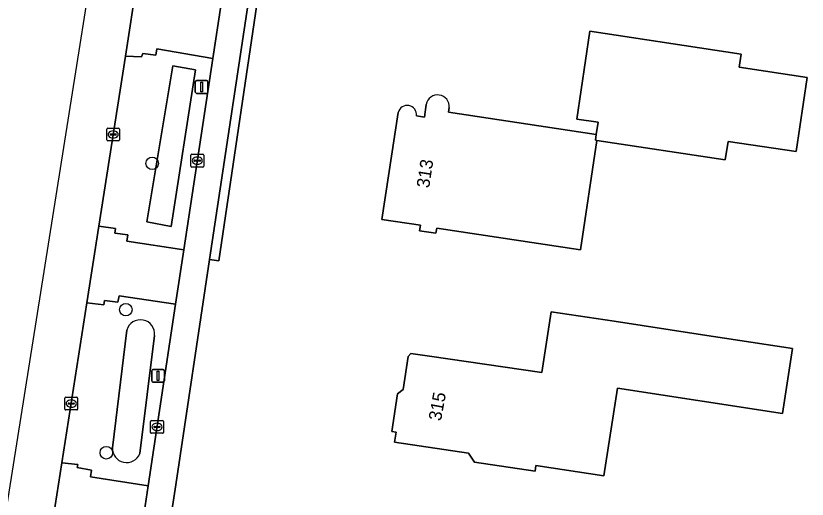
# Model space of a CAD drawing. Extents: x 161483 to 162250, y 379484 to 380833.
# Drawn here: x 161594.3 to 161656.2, y 380169.7 to 380207.5 of the extents above; entities that cross this region are included whole.
import ezdxf

# ---------------------------------------------------------------- set-up
doc = ezdxf.new("R2010")
doc.units = 0
for name, color, linetype in [('IMGEO_Berm_groen', 7, 'Continuous'), ('IMGEO_Boom', 7, 'Continuous'), ('IMGEO_Erf', 7, 'Continuous'), ('IMGEO_Fietspad_open', 7, 'Continuous'), ('IMGEO_Groenvoorziening', 7, 'Continuous'), ('IMGEO_Kolk', 7, 'Continuous'), ('IMGEO_Lichtmast', 7, 'Continuous'), ('IMGEO_Pand', 7, 'Continuous'), ('IMGEO_Pand_nummerreeks', 7, 'Continuous'), ('IMGEO_Rijbaan_lokaal_open', 7, 'Continuous'), ('IMGEO_Rijbaan_regionaal_gesloten', 7, 'Continuous'), ('IMGEO_Waterloop', 7, 'Continuous')]:
    doc.layers.add(name, color=color, linetype=linetype)

msp = doc.modelspace()

# ---------------------------------------------------------------- linework, layer by layer
at = {"layer": 'IMGEO_Berm_groen'}
for points in [[(161609.733, 380204.136), (161605.356, 380204.882), (161605.279, 380204.374), (161604.251, 380204.503), (161604.162, 380204.249), (161602.895, 380204.301), (161600.825, 380191.04), (161602.123, 380190.842), (161602.059, 380190.487), (161603.087, 380190.358), (161603.01, 380189.863), (161607.466, 380189.189)], [(161606.611, 380203.547), (161608.388, 380203.24), (161606.478, 380191.014), (161604.574, 380191.385)], [(161606.821, 380184.942), (161602.407, 380185.598), (161602.317, 380185.115), (161601.276, 380185.231), (161601.212, 380184.901), (161599.892, 380185.059), (161597.942, 380172.561), (161599.187, 380172.434), (161599.123, 380172.193), (161600.253, 380171.988), (161600.163, 380171.468), (161604.669, 380170.756)]]:
    msp.add_lwpolyline(points, close=True, dxfattribs=at)
for points in [[(161601.881, 380173.738), (161602.999, 380182.93)], [(161605.182, 380182.508), (161604.026, 380173.278)]]:
    msp.add_lwpolyline(points, dxfattribs=at)
for centre, radius, start, end in [((161604.07, 380182.612), 1.117, 354.64109, 163.4769), ((161602.992, 380173.69), 1.113, 177.51423, 338.27802)]:
    msp.add_arc(centre, radius, start, end, dxfattribs=at)
at = {"layer": 'IMGEO_Boom'}
for centre in [(161604.992, 380195.937), (161602.93, 380184.517), (161601.402, 380173.349)]:
    msp.add_circle(centre, 0.489, dxfattribs=at)
at = {"layer": 'IMGEO_Erf'}
for points in [[(161620.996, 380271.84), (161623.073, 380271.504), (161622.17, 380265.99), (161621.037, 380267.559), (161620.322, 380260.549), (161620.489, 380260.968), (161621.137, 380261.951), (161621.549, 380262.195), (161621.222, 380260.199), (161618.504, 380242.815), (161613.182, 380208.331), (161610.196, 380188.326), (161609.481, 380188.437), (161606.827, 380170.848), (161605.445, 380161.688)], [(161628.209, 380200.29), (161628.159, 380199.939), (161639.705, 380198.201), (161639.847, 380199.145), (161638.173, 380199.397), (161639.209, 380206.258), (161651.034, 380204.474)], [(161651.034, 380204.474), (161650.877, 380203.436), (161656.184, 380202.635), (161655.312, 380196.856), (161650.005, 380197.657), (161649.787, 380196.212), (161639.751, 380197.727), (161638.461, 380189.177), (161627.228, 380190.872), (161627.169, 380190.482), (161625.886, 380190.676), (161625.952, 380191.112), (161622.943, 380191.566), (161624.229, 380199.912)], [(161625.638, 380199.648), (161626.264, 380199.55), (161626.41, 380200.545)]]:
    msp.add_lwpolyline(points, dxfattribs=at)
msp.add_lwpolyline([(161641.107, 380183.614), (161647.671, 380182.609), (161655.026, 380181.483), (161654.249, 380176.41), (161641.351, 380178.385), (161640.303, 380171.54), (161634.98, 380172.355), (161634.913, 380171.91), (161630.186, 380172.623), (161629.703, 380173.314), (161623.931, 380174.184), (161624.048, 380174.956), (161623.714, 380175.006), (161624.159, 380177.957), (161624.598, 380178.28), (161624.989, 380180.849), (161625.206, 380181.107), (161626.671, 380180.895), (161635.447, 380179.622), (161636.162, 380184.36)], close=True, dxfattribs=at)
for centre, radius, start, end in [((161627.303, 380200.374), 0.91, 354.67148, 169.19318), ((161624.928, 380199.751), 0.717, 351.75553, 167.01989)]:
    msp.add_arc(centre, radius, start, end, dxfattribs=at)
at = {"layer": 'IMGEO_Fietspad_open'}
msp.add_lwpolyline([(161618.727, 380272.19), (161618.836, 380267.694), (161618.598, 380262.565), (161616.692, 380250), (161614.985, 380238.749), (161614.341, 380234.508), (161610.38, 380208.398), (161609.733, 380204.136), (161607.466, 380189.189), (161606.821, 380184.942), (161604.669, 380170.756), (161604.04, 380166.614), (161603.335, 380161.964), (161603.33, 380161.932), (161605.445, 380161.688), (161606.827, 380170.848), (161609.481, 380188.437), (161618.769, 380250)], dxfattribs=at)
at = {"layer": 'IMGEO_Groenvoorziening'}
msp.add_lwpolyline([(161618.504, 380242.815), (161621.222, 380260.199), (161621.549, 380262.195), (161621.137, 380261.951), (161620.489, 380260.968), (161620.322, 380260.549), (161618.769, 380250), (161609.481, 380188.437), (161610.196, 380188.326), (161613.182, 380208.331)], close=True, dxfattribs=at)
at = {"layer": 'IMGEO_Kolk'}
for p, q in [((161601.441, 380197.766), (161601.441, 380198.618)), ((161601.516, 380198.692), (161602.368, 380198.692)), ((161601.7, 380198.186), (161601.7, 380198.198)), ((161601.743, 380198.235), (161602.141, 380198.235)), ((161601.929, 380198.472), (161601.954, 380198.472)), ((161602.184, 380198.198), (161602.184, 380198.186)), ((161602.442, 380198.618), (161602.442, 380197.766)), ((161602.368, 380197.692), (161601.516, 380197.692)), ((161602.138, 380198.149), (161601.74, 380198.149)), ((161601.952, 380197.912), (161601.927, 380197.912)), ((161608.021, 380195.722), (161608.021, 380196.574)), ((161608.096, 380196.648), (161608.948, 380196.648)), ((161608.509, 380196.428), (161608.534, 380196.428)), ((161609.022, 380196.574), (161609.022, 380195.722)), ((161608.28, 380196.142), (161608.28, 380196.154)), ((161608.718, 380196.105), (161608.32, 380196.105)), ((161608.323, 380196.191), (161608.721, 380196.191)), ((161608.532, 380195.868), (161608.507, 380195.868)), ((161608.764, 380196.154), (161608.764, 380196.142)), ((161608.948, 380195.648), (161608.096, 380195.648)), ((161598.164, 380176.762), (161598.164, 380177.614)), ((161598.239, 380177.688), (161599.091, 380177.688)), ((161598.423, 380177.182), (161598.423, 380177.194)), ((161598.466, 380177.231), (161598.864, 380177.231)), ((161598.652, 380177.468), (161598.677, 380177.468)), ((161598.907, 380177.194), (161598.907, 380177.182)), ((161599.165, 380177.614), (161599.165, 380176.762)), ((161599.091, 380176.688), (161598.239, 380176.688)), ((161598.861, 380177.145), (161598.463, 380177.145)), ((161598.675, 380176.908), (161598.65, 380176.908)), ((161604.868, 380174.941), (161604.868, 380175.793)), ((161604.943, 380175.867), (161605.795, 380175.867)), ((161605.127, 380175.361), (161605.127, 380175.373)), ((161605.565, 380175.324), (161605.167, 380175.324)), ((161605.17, 380175.41), (161605.568, 380175.41)), ((161605.356, 380175.647), (161605.381, 380175.647)), ((161605.611, 380175.373), (161605.611, 380175.361)), ((161605.869, 380175.793), (161605.869, 380174.941)), ((161605.795, 380174.867), (161604.943, 380174.867)), ((161605.379, 380175.087), (161605.354, 380175.087))]:
    msp.add_line(p, q, dxfattribs=at)
for points in [[(161601.441, 380197.766), (161601.441, 380198.618)], [(161601.516, 380198.692), (161602.368, 380198.692)], [(161602.442, 380198.618), (161602.442, 380197.766)], [(161602.368, 380197.692), (161601.516, 380197.692)], [(161608.021, 380195.722), (161608.021, 380196.574)], [(161608.096, 380196.648), (161608.948, 380196.648)], [(161609.022, 380196.574), (161609.022, 380195.722)], [(161608.948, 380195.648), (161608.096, 380195.648)], [(161598.164, 380176.762), (161598.164, 380177.614)], [(161598.239, 380177.688), (161599.091, 380177.688)], [(161599.165, 380177.614), (161599.165, 380176.762)], [(161599.091, 380176.688), (161598.239, 380176.688)], [(161604.868, 380174.941), (161604.868, 380175.793)], [(161604.943, 380175.867), (161605.795, 380175.867)], [(161605.869, 380175.793), (161605.869, 380174.941)], [(161605.795, 380174.867), (161604.943, 380174.867)]]:
    msp.add_lwpolyline(points, dxfattribs=at)
for centre, radius, start, end in [((161601.518, 380198.616), 0.0765, 91.55205, 178.44795), ((161601.518, 380198.616), 0.0765, 91.55205, 178.44795), ((161601.74, 380198.195), 0.0403, 85.87752, 175.75265), ((161602.145, 380198.197), 0.0386, 1.73085, 96.63898), ((161602.366, 380198.616), 0.0765, 1.55205, 88.44795), ((161602.366, 380198.616), 0.0765, 1.55205, 88.44795), ((161601.518, 380197.768), 0.0765, 181.55205, 268.44795), ((161601.518, 380197.768), 0.0765, 181.55205, 268.44795), ((161601.737, 380198.185), 0.0366, 178.93798, 274.71019), ((161602.141, 380198.192), 0.043, 264.86636, 352.45326), ((161602.366, 380197.768), 0.0765, 271.55205, 358.44795), ((161602.366, 380197.768), 0.0765, 271.55205, 358.44795), ((161608.098, 380196.572), 0.0765, 91.55205, 178.44795), ((161608.098, 380196.572), 0.0765, 91.55205, 178.44795), ((161608.946, 380196.572), 0.0765, 1.55205, 88.44795), ((161608.946, 380196.572), 0.0765, 1.55205, 88.44795), ((161608.098, 380195.724), 0.0765, 181.55205, 268.44795), ((161608.098, 380195.724), 0.0765, 181.55205, 268.44795), ((161608.32, 380196.151), 0.0403, 85.87752, 175.75265), ((161608.317, 380196.141), 0.0366, 178.93798, 274.71019), ((161608.721, 380196.148), 0.043, 264.86636, 352.45326), ((161608.725, 380196.153), 0.0386, 1.73085, 96.63898), ((161608.946, 380195.724), 0.0765, 271.55205, 358.44795), ((161608.946, 380195.724), 0.0765, 271.55205, 358.44795), ((161598.241, 380177.612), 0.0765, 91.55205, 178.44795), ((161598.241, 380177.612), 0.0765, 91.55205, 178.44795), ((161598.463, 380177.191), 0.0403, 85.87752, 175.75265), ((161598.46, 380177.181), 0.0366, 178.93798, 274.71019), ((161598.864, 380177.188), 0.043, 264.86636, 352.45326), ((161598.868, 380177.193), 0.0386, 1.73085, 96.63898), ((161599.089, 380177.612), 0.0765, 1.55205, 88.44795), ((161599.089, 380177.612), 0.0765, 1.55205, 88.44795), ((161598.241, 380176.764), 0.0765, 181.55205, 268.44795), ((161598.241, 380176.764), 0.0765, 181.55205, 268.44795), ((161599.089, 380176.764), 0.0765, 271.55205, 358.44795), ((161599.089, 380176.764), 0.0765, 271.55205, 358.44795), ((161604.945, 380175.791), 0.0765, 91.55205, 178.44795), ((161604.945, 380175.791), 0.0765, 91.55205, 178.44795), ((161605.167, 380175.37), 0.0403, 85.87752, 175.75265), ((161605.164, 380175.36), 0.0366, 178.93798, 274.71019), ((161605.568, 380175.367), 0.043, 264.86636, 352.45326), ((161605.572, 380175.372), 0.0386, 1.73085, 96.63898), ((161605.793, 380175.791), 0.0765, 1.55205, 88.44795), ((161605.793, 380175.791), 0.0765, 1.55205, 88.44795), ((161604.945, 380174.943), 0.0765, 181.55205, 268.44795), ((161604.945, 380174.943), 0.0765, 181.55205, 268.44795), ((161605.793, 380174.943), 0.0765, 271.55205, 358.44795), ((161605.793, 380174.943), 0.0765, 271.55205, 358.44795)]:
    msp.add_arc(centre, radius, start, end, dxfattribs=at)
for centre, major_axis, ratio, start_param, end_param in [((161601.928, 380198.192), (-0.387, 0.002), 0.722429, 4.712389, 7.853982), ((161601.953, 380198.192), (-0.39, 0.002), 0.717154, 1.570796, 4.712389), ((161608.508, 380196.148), (-0.387, 0.002), 0.722429, 4.712389, 7.853982), ((161608.533, 380196.148), (-0.39, 0.002), 0.717154, 1.570796, 4.712389), ((161598.651, 380177.188), (-0.387, 0.002), 0.722429, 4.712389, 7.853982), ((161598.676, 380177.188), (-0.39, 0.002), 0.717154, 1.570796, 4.712389), ((161605.355, 380175.367), (-0.387, 0.002), 0.722429, 4.712389, 7.853982), ((161605.38, 380175.367), (-0.39, 0.002), 0.717154, 1.570796, 4.712389)]:
    msp.add_ellipse(centre, major_axis=major_axis, ratio=ratio, start_param=start_param, end_param=end_param, dxfattribs=at)
at = {"layer": 'IMGEO_Lichtmast'}
for p, q in [((161608.362, 380201.505), (161608.362, 380202.305)), ((161608.362, 380202.305), (161608.362, 380201.505)), ((161608.462, 380202.405), (161609.252, 380202.405)), ((161609.252, 380202.405), (161608.462, 380202.405)), ((161609.352, 380202.305), (161609.352, 380201.505)), ((161609.352, 380201.505), (161609.352, 380202.305)), ((161609.252, 380201.405), (161608.462, 380201.405)), ((161608.462, 380201.405), (161609.252, 380201.405)), ((161604.951, 380178.954), (161604.951, 380179.754)), ((161604.951, 380179.754), (161604.951, 380178.954)), ((161605.051, 380179.854), (161605.841, 380179.854)), ((161605.841, 380179.854), (161605.051, 380179.854)), ((161605.941, 380179.754), (161605.941, 380178.954)), ((161605.941, 380178.954), (161605.941, 380179.754)), ((161605.841, 380178.854), (161605.051, 380178.854)), ((161605.051, 380178.854), (161605.841, 380178.854))]:
    msp.add_line(p, q, dxfattribs=at)
for points in [[(161608.782, 380202.28), (161608.932, 380202.28), (161608.932, 380201.53), (161608.782, 380201.53), (161608.782, 380202.28)], [(161605.371, 380179.729), (161605.521, 380179.729), (161605.521, 380178.979), (161605.371, 380178.979), (161605.371, 380179.729)]]:
    msp.add_lwpolyline(points, dxfattribs=at)
for centre, start, end in [((161608.462, 380202.305), 90, 180), ((161608.462, 380202.305), 90, 180), ((161609.252, 380202.305), 0, 90), ((161609.252, 380202.305), 360, 90), ((161608.462, 380201.505), 180, 270), ((161608.462, 380201.505), 180, 270), ((161609.252, 380201.505), 270, 0), ((161609.252, 380201.505), 270, 0), ((161605.051, 380179.754), 90, 180), ((161605.051, 380179.754), 90, 180), ((161605.841, 380179.754), 0, 90), ((161605.841, 380179.754), 360, 90), ((161605.051, 380178.954), 180, 270), ((161605.051, 380178.954), 180, 270), ((161605.841, 380178.954), 270, 0), ((161605.841, 380178.954), 270, 0)]:
    msp.add_arc(centre, 0.1, start, end, dxfattribs=at)
at = {"layer": 'IMGEO_Pand'}
for points in [[(161639.705, 380198.201), (161639.636, 380197.744), (161639.751, 380197.727), (161649.787, 380196.212), (161650.005, 380197.657), (161655.312, 380196.856), (161656.184, 380202.635), (161650.877, 380203.436), (161651.034, 380204.474), (161639.209, 380206.258), (161638.173, 380199.397), (161639.847, 380199.145)], [(161636.162, 380184.36), (161635.447, 380179.622), (161626.671, 380180.895), (161625.206, 380181.107), (161624.989, 380180.849), (161624.598, 380178.28), (161624.159, 380177.957), (161623.714, 380175.006), (161624.048, 380174.956), (161623.931, 380174.184), (161629.703, 380173.314), (161630.186, 380172.623), (161634.913, 380171.91), (161634.98, 380172.355), (161640.303, 380171.54), (161641.351, 380178.385), (161654.249, 380176.41), (161655.026, 380181.483), (161647.671, 380182.609), (161641.107, 380183.614)]]:
    msp.add_lwpolyline(points, close=True, dxfattribs=at)
for points in [[(161626.41, 380200.545), (161626.264, 380199.55), (161625.638, 380199.648)], [(161639.751, 380197.727), (161639.636, 380197.744), (161639.705, 380198.201), (161628.159, 380199.939), (161628.209, 380200.29)], [(161624.229, 380199.912), (161622.943, 380191.566), (161625.952, 380191.112), (161625.886, 380190.676), (161627.169, 380190.482), (161627.228, 380190.872), (161638.461, 380189.177), (161639.751, 380197.727)]]:
    msp.add_lwpolyline(points, dxfattribs=at)
for centre, radius, start, end in [((161627.303, 380200.374), 0.91, 354.67148, 169.19318), ((161624.928, 380199.751), 0.717, 351.75553, 167.01989)]:
    msp.add_arc(centre, radius, start, end, dxfattribs=at)
at = {"layer": 'IMGEO_Rijbaan_lokaal_open'}
for points in [[(161610.38, 380208.398), (161605.998, 380209.135), (161606.075, 380209.605), (161605.034, 380209.797), (161605.072, 380210.089), (161603.827, 380210.276), (161602.895, 380204.301), (161604.162, 380204.249), (161604.251, 380204.503), (161605.279, 380204.374), (161605.356, 380204.882), (161609.733, 380204.136)], [(161607.466, 380189.189), (161603.01, 380189.863), (161603.087, 380190.358), (161602.059, 380190.487), (161602.123, 380190.842), (161600.825, 380191.04), (161599.892, 380185.059), (161601.212, 380184.901), (161601.276, 380185.231), (161602.317, 380185.115), (161602.407, 380185.598), (161606.821, 380184.942)], [(161604.669, 380170.756), (161600.163, 380171.468), (161600.253, 380171.988), (161599.123, 380172.193), (161599.187, 380172.434), (161597.942, 380172.561), (161597.03, 380166.719), (161598.417, 380166.81), (161599.509, 380166.694), (161599.573, 380167.151), (161604.04, 380166.614)]]:
    msp.add_lwpolyline(points, close=True, dxfattribs=at)
at = {"layer": 'IMGEO_Rijbaan_regionaal_gesloten'}
for points in [[(161637.543, 380449.191), (161634.415, 380428.72), (161633.798, 380424.683), (161622.126, 380350.531), (161608.302, 380261.697), (161590.693, 380150.921), (161580.241, 380085.167), (161544.184, 379852.271), (161534.038, 379811.023), (161532.835, 379804.993), (161502.416, 379652.496), (161501.181, 379627.196), (161487.608, 379545.266), (161483.049, 379509.288), (161486.219, 379508.493)], [(161637.543, 380449.191), (161634.415, 380428.72), (161633.798, 380424.683), (161622.126, 380350.531), (161608.302, 380261.697), (161590.693, 380150.921), (161580.241, 380085.167), (161544.184, 379852.271), (161534.038, 379811.023), (161532.835, 379804.993), (161502.568, 379653.26), (161515.328, 379654.714), (161525.553, 379711.44)], [(161597.03, 380166.719), (161597.942, 380172.561), (161599.892, 380185.059), (161600.825, 380191.04), (161602.895, 380204.301), (161603.827, 380210.276), (161607.628, 380234.634), (161608.561, 380240.609), (161610.026, 380250), (161612.157, 380263.491), (161612.966, 380268.612), (161616.121, 380288.581), (161617.778, 380299.073)], [(161597.03, 380166.719), (161597.942, 380172.561), (161599.892, 380185.059), (161600.825, 380191.04), (161602.895, 380204.301), (161603.827, 380210.276), (161607.628, 380234.634), (161608.561, 380240.609), (161610.026, 380250), (161612.157, 380263.491), (161612.966, 380268.612), (161616.121, 380288.581), (161617.778, 380299.073)]]:
    msp.add_lwpolyline(points, dxfattribs=at)
at = {"layer": 'IMGEO_Waterloop'}
msp.add_lwpolyline([(161606.478, 380191.014), (161608.388, 380203.24), (161606.611, 380203.547), (161604.574, 380191.385)], close=True, dxfattribs=at)
for points in [[(161602.999, 380182.93), (161601.881, 380173.738)], [(161604.026, 380173.278), (161605.182, 380182.508)]]:
    msp.add_lwpolyline(points, dxfattribs=at)
for centre, radius, start, end in [((161604.07, 380182.612), 1.117, 354.64109, 163.4769), ((161602.992, 380173.69), 1.113, 177.51423, 338.27802)]:
    msp.add_arc(centre, radius, start, end, dxfattribs=at)

# ---------------------------------------------------------------- texts
at = {"layer": 'IMGEO_Pand_nummerreeks'}
for s, rotation, p in [('313', 81.23969, (161626.632, 380193.967)), ('315', 79.56484, (161627.561, 380175.785))]:
    msp.add_text(s, height=1, rotation=rotation, dxfattribs=at).set_placement(p)

doc.saveas('drawing.dxf')
